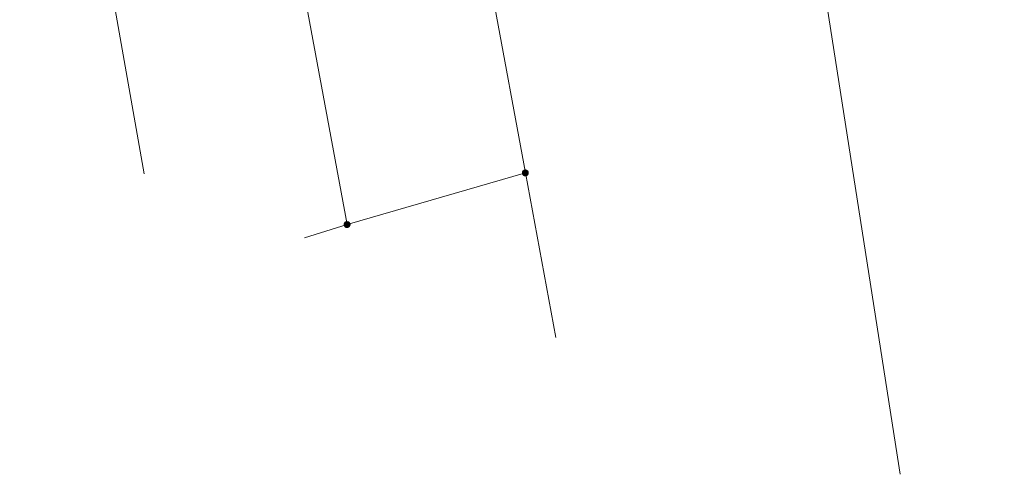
# Model space of a CAD drawing. Header units: metres. Extents: x 3425540 to 3446143, y 5432760 to 5444637.
# Tile 273 of 656: x 3440787 to 3440829, y 5438299 to 5438318. Entities that reach past the tile are written whole.
import ezdxf

# ---------------------------------------------------------------- set-up
doc = ezdxf.new("R2010")
doc.units = ezdxf.units.M
doc.layers.add('B_Flurgrenzen', color=9, linetype='Continuous', lineweight=18)
doc.layers.add('B_Gleisachse', color=9, linetype='Continuous', lineweight=25)

msp = doc.modelspace()

# ---------------------------------------------------------------- linework, layer by layer
at = {"layer": 'B_Flurgrenzen'}
for p, q in [((3440817.121, 5438346.302), (3440824.543, 5438298.686)), ((3440802.556, 5438344.025), (3440808.529, 5438311.579)), ((3440800.911, 5438309.37), (3440795.069, 5438341.005)), ((3440787.617, 5438337.968), (3440792.233, 5438311.537)), ((3440808.529, 5438311.579), (3440800.911, 5438309.37)), ((3440808.529, 5438311.579), (3440809.826, 5438304.539)), ((3440799.094, 5438308.808), (3440800.911, 5438309.37))]:
    msp.add_line(p, q, dxfattribs=at)
for points in [[(3440808.654, 5438311.579), (3440808.653, 5438311.595), (3440808.65, 5438311.61), (3440808.645, 5438311.625), (3440808.638, 5438311.639), (3440808.63, 5438311.653), (3440808.621, 5438311.665), (3440808.609, 5438311.675), (3440808.596, 5438311.684), (3440808.582, 5438311.692), (3440808.567, 5438311.698), (3440808.553, 5438311.702), (3440808.537, 5438311.704), (3440808.521, 5438311.704), (3440808.505, 5438311.702), (3440808.491, 5438311.698), (3440808.476, 5438311.692), (3440808.462, 5438311.684), (3440808.449, 5438311.675), (3440808.437, 5438311.665), (3440808.428, 5438311.653), (3440808.42, 5438311.639), (3440808.413, 5438311.625), (3440808.408, 5438311.61), (3440808.405, 5438311.595), (3440808.404, 5438311.579), (3440808.405, 5438311.563), (3440808.408, 5438311.548), (3440808.413, 5438311.533), (3440808.42, 5438311.519), (3440808.428, 5438311.505), (3440808.437, 5438311.493), (3440808.449, 5438311.483), (3440808.462, 5438311.474), (3440808.476, 5438311.466), (3440808.491, 5438311.46), (3440808.505, 5438311.456), (3440808.521, 5438311.454), (3440808.537, 5438311.454), (3440808.553, 5438311.456), (3440808.567, 5438311.46), (3440808.582, 5438311.466), (3440808.596, 5438311.474), (3440808.609, 5438311.483), (3440808.621, 5438311.493), (3440808.63, 5438311.505), (3440808.638, 5438311.519), (3440808.645, 5438311.533), (3440808.65, 5438311.548), (3440808.653, 5438311.563), (3440808.654, 5438311.579)], [(3440808.629, 5438311.579), (3440808.628, 5438311.593), (3440808.625, 5438311.607), (3440808.621, 5438311.619), (3440808.615, 5438311.632), (3440808.606, 5438311.644), (3440808.596, 5438311.654), (3440808.585, 5438311.663), (3440808.573, 5438311.67), (3440808.56, 5438311.674), (3440808.547, 5438311.677), (3440808.533, 5438311.679), (3440808.518, 5438311.678), (3440808.504, 5438311.676), (3440808.492, 5438311.673), (3440808.479, 5438311.666), (3440808.467, 5438311.658), (3440808.457, 5438311.649), (3440808.447, 5438311.638), (3440808.44, 5438311.626), (3440808.435, 5438311.613), (3440808.431, 5438311.6), (3440808.429, 5438311.586), (3440808.429, 5438311.572), (3440808.431, 5438311.558), (3440808.435, 5438311.545), (3440808.44, 5438311.532), (3440808.447, 5438311.52), (3440808.457, 5438311.509), (3440808.467, 5438311.5), (3440808.479, 5438311.492), (3440808.492, 5438311.485), (3440808.504, 5438311.482), (3440808.518, 5438311.48), (3440808.533, 5438311.479), (3440808.547, 5438311.481), (3440808.56, 5438311.484), (3440808.573, 5438311.488), (3440808.585, 5438311.495), (3440808.596, 5438311.504), (3440808.606, 5438311.514), (3440808.615, 5438311.526), (3440808.621, 5438311.539), (3440808.625, 5438311.551), (3440808.628, 5438311.565), (3440808.629, 5438311.579)], [(3440808.605, 5438311.579), (3440808.604, 5438311.591), (3440808.601, 5438311.603), (3440808.596, 5438311.614), (3440808.59, 5438311.624), (3440808.581, 5438311.634), (3440808.572, 5438311.641), (3440808.561, 5438311.648), (3440808.55, 5438311.652), (3440808.538, 5438311.654), (3440808.526, 5438311.655), (3440808.514, 5438311.653), (3440808.502, 5438311.65), (3440808.492, 5438311.645), (3440808.481, 5438311.638), (3440808.472, 5438311.629), (3440808.465, 5438311.619), (3440808.459, 5438311.609), (3440808.455, 5438311.597), (3440808.453, 5438311.585), (3440808.453, 5438311.573), (3440808.455, 5438311.561), (3440808.459, 5438311.549), (3440808.465, 5438311.539), (3440808.472, 5438311.529), (3440808.481, 5438311.52), (3440808.491, 5438311.513), (3440808.502, 5438311.508), (3440808.514, 5438311.505), (3440808.526, 5438311.503), (3440808.538, 5438311.504), (3440808.55, 5438311.506), (3440808.561, 5438311.51), (3440808.572, 5438311.517), (3440808.581, 5438311.524), (3440808.59, 5438311.534), (3440808.596, 5438311.544), (3440808.601, 5438311.555), (3440808.604, 5438311.567), (3440808.605, 5438311.579)], [(3440808.58, 5438311.579), (3440808.579, 5438311.589), (3440808.576, 5438311.599), (3440808.571, 5438311.608), (3440808.565, 5438311.615), (3440808.558, 5438311.621), (3440808.549, 5438311.626), (3440808.539, 5438311.629), (3440808.529, 5438311.63), (3440808.519, 5438311.629), (3440808.509, 5438311.626), (3440808.5, 5438311.621), (3440808.493, 5438311.615), (3440808.487, 5438311.608), (3440808.482, 5438311.599), (3440808.479, 5438311.589), (3440808.478, 5438311.579), (3440808.479, 5438311.569), (3440808.482, 5438311.559), (3440808.487, 5438311.55), (3440808.493, 5438311.543), (3440808.5, 5438311.537), (3440808.509, 5438311.532), (3440808.519, 5438311.529), (3440808.529, 5438311.528), (3440808.539, 5438311.529), (3440808.549, 5438311.532), (3440808.558, 5438311.537), (3440808.565, 5438311.543), (3440808.571, 5438311.55), (3440808.576, 5438311.559), (3440808.579, 5438311.569), (3440808.58, 5438311.579)], [(3440808.556, 5438311.579), (3440808.555, 5438311.586), (3440808.552, 5438311.593), (3440808.547, 5438311.599), (3440808.541, 5438311.603), (3440808.534, 5438311.605), (3440808.527, 5438311.606), (3440808.52, 5438311.604), (3440808.513, 5438311.601), (3440808.508, 5438311.596), (3440808.504, 5438311.59), (3440808.502, 5438311.583), (3440808.502, 5438311.575), (3440808.504, 5438311.568), (3440808.508, 5438311.562), (3440808.513, 5438311.557), (3440808.52, 5438311.554), (3440808.527, 5438311.552), (3440808.534, 5438311.553), (3440808.541, 5438311.555), (3440808.547, 5438311.559), (3440808.552, 5438311.565), (3440808.555, 5438311.572), (3440808.556, 5438311.579)], [(3440801.036, 5438309.37), (3440801.035, 5438309.386), (3440801.032, 5438309.401), (3440801.027, 5438309.416), (3440801.02, 5438309.43), (3440801.012, 5438309.444), (3440801.003, 5438309.456), (3440800.991, 5438309.466), (3440800.978, 5438309.475), (3440800.964, 5438309.483), (3440800.949, 5438309.489), (3440800.935, 5438309.493), (3440800.919, 5438309.495), (3440800.903, 5438309.495), (3440800.887, 5438309.493), (3440800.873, 5438309.489), (3440800.858, 5438309.483), (3440800.844, 5438309.475), (3440800.831, 5438309.466), (3440800.819, 5438309.456), (3440800.81, 5438309.444), (3440800.802, 5438309.43), (3440800.795, 5438309.416), (3440800.79, 5438309.401), (3440800.787, 5438309.386), (3440800.786, 5438309.37), (3440800.787, 5438309.354), (3440800.79, 5438309.339), (3440800.795, 5438309.324), (3440800.802, 5438309.31), (3440800.81, 5438309.296), (3440800.819, 5438309.284), (3440800.831, 5438309.274), (3440800.844, 5438309.265), (3440800.858, 5438309.257), (3440800.873, 5438309.251), (3440800.887, 5438309.247), (3440800.903, 5438309.245), (3440800.919, 5438309.245), (3440800.935, 5438309.247), (3440800.949, 5438309.251), (3440800.964, 5438309.257), (3440800.978, 5438309.265), (3440800.991, 5438309.274), (3440801.003, 5438309.284), (3440801.012, 5438309.296), (3440801.02, 5438309.31), (3440801.027, 5438309.324), (3440801.032, 5438309.339), (3440801.035, 5438309.354), (3440801.036, 5438309.37)], [(3440801.011, 5438309.37), (3440801.01, 5438309.384), (3440801.007, 5438309.398), (3440801.003, 5438309.41), (3440800.997, 5438309.423), (3440800.988, 5438309.435), (3440800.978, 5438309.445), (3440800.967, 5438309.454), (3440800.955, 5438309.461), (3440800.942, 5438309.465), (3440800.929, 5438309.468), (3440800.915, 5438309.47), (3440800.9, 5438309.469), (3440800.886, 5438309.467), (3440800.874, 5438309.464), (3440800.861, 5438309.457), (3440800.849, 5438309.449), (3440800.839, 5438309.44), (3440800.829, 5438309.429), (3440800.822, 5438309.417), (3440800.817, 5438309.404), (3440800.813, 5438309.391), (3440800.811, 5438309.377), (3440800.811, 5438309.363), (3440800.813, 5438309.349), (3440800.817, 5438309.336), (3440800.822, 5438309.323), (3440800.829, 5438309.311), (3440800.839, 5438309.3), (3440800.849, 5438309.291), (3440800.861, 5438309.283), (3440800.874, 5438309.276), (3440800.886, 5438309.273), (3440800.9, 5438309.271), (3440800.915, 5438309.27), (3440800.929, 5438309.272), (3440800.942, 5438309.275), (3440800.955, 5438309.279), (3440800.967, 5438309.286), (3440800.978, 5438309.295), (3440800.988, 5438309.305), (3440800.997, 5438309.317), (3440801.003, 5438309.33), (3440801.007, 5438309.342), (3440801.01, 5438309.356), (3440801.011, 5438309.37)], [(3440800.987, 5438309.37), (3440800.986, 5438309.382), (3440800.983, 5438309.394), (3440800.978, 5438309.405), (3440800.972, 5438309.415), (3440800.963, 5438309.425), (3440800.954, 5438309.432), (3440800.943, 5438309.439), (3440800.932, 5438309.443), (3440800.92, 5438309.445), (3440800.908, 5438309.446), (3440800.896, 5438309.444), (3440800.884, 5438309.441), (3440800.874, 5438309.436), (3440800.863, 5438309.429), (3440800.854, 5438309.42), (3440800.847, 5438309.41), (3440800.841, 5438309.4), (3440800.837, 5438309.388), (3440800.835, 5438309.376), (3440800.835, 5438309.364), (3440800.837, 5438309.352), (3440800.841, 5438309.34), (3440800.847, 5438309.33), (3440800.854, 5438309.32), (3440800.863, 5438309.311), (3440800.873, 5438309.304), (3440800.884, 5438309.299), (3440800.896, 5438309.296), (3440800.908, 5438309.294), (3440800.92, 5438309.295), (3440800.932, 5438309.297), (3440800.943, 5438309.301), (3440800.954, 5438309.308), (3440800.963, 5438309.315), (3440800.972, 5438309.325), (3440800.978, 5438309.335), (3440800.983, 5438309.346), (3440800.986, 5438309.358), (3440800.987, 5438309.37)], [(3440800.962, 5438309.37), (3440800.961, 5438309.38), (3440800.958, 5438309.39), (3440800.953, 5438309.399), (3440800.947, 5438309.406), (3440800.94, 5438309.412), (3440800.931, 5438309.417), (3440800.921, 5438309.42), (3440800.911, 5438309.421), (3440800.901, 5438309.42), (3440800.891, 5438309.417), (3440800.882, 5438309.412), (3440800.875, 5438309.406), (3440800.869, 5438309.399), (3440800.864, 5438309.39), (3440800.861, 5438309.38), (3440800.86, 5438309.37), (3440800.861, 5438309.36), (3440800.864, 5438309.35), (3440800.869, 5438309.341), (3440800.875, 5438309.334), (3440800.882, 5438309.328), (3440800.891, 5438309.323), (3440800.901, 5438309.32), (3440800.911, 5438309.319), (3440800.921, 5438309.32), (3440800.931, 5438309.323), (3440800.94, 5438309.328), (3440800.947, 5438309.334), (3440800.953, 5438309.341), (3440800.958, 5438309.35), (3440800.961, 5438309.36), (3440800.962, 5438309.37)], [(3440800.938, 5438309.37), (3440800.937, 5438309.377), (3440800.934, 5438309.384), (3440800.929, 5438309.39), (3440800.923, 5438309.394), (3440800.916, 5438309.396), (3440800.909, 5438309.397), (3440800.902, 5438309.395), (3440800.895, 5438309.392), (3440800.89, 5438309.387), (3440800.886, 5438309.381), (3440800.884, 5438309.374), (3440800.884, 5438309.366), (3440800.886, 5438309.359), (3440800.89, 5438309.353), (3440800.895, 5438309.348), (3440800.902, 5438309.345), (3440800.909, 5438309.343), (3440800.916, 5438309.344), (3440800.923, 5438309.346), (3440800.929, 5438309.35), (3440800.934, 5438309.356), (3440800.937, 5438309.363), (3440800.938, 5438309.37)]]:
    msp.add_lwpolyline(points, dxfattribs=at)
at = {"layer": 'B_Gleisachse'}
msp.add_arc((3441179.11, 5438841.029), 588.01, 210.367653, 243.341249, dxfattribs=at)

doc.saveas('drawing.dxf')
